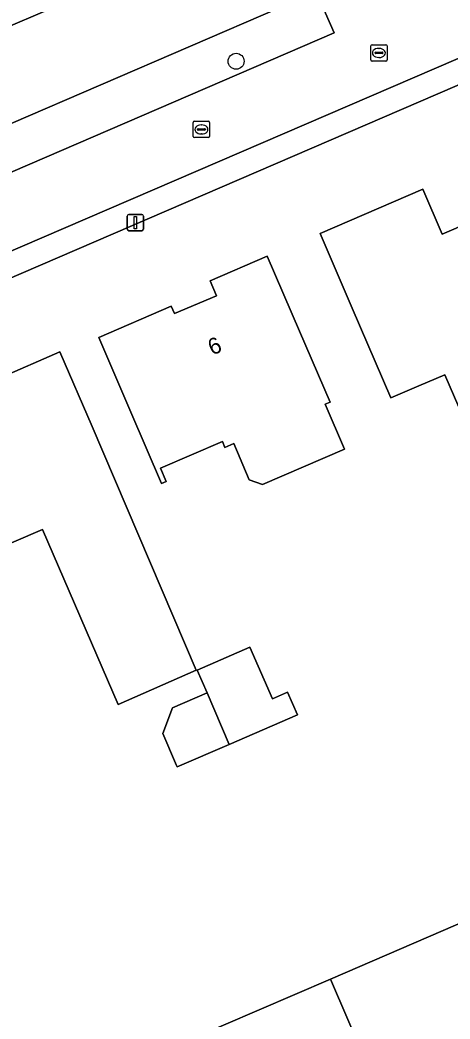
# Model space of a CAD drawing. Extents: x 157767 to 159172, y 387839 to 389425.
# Drawn here: x 158171.6 to 158198, y 388680.5 to 388741.9 of the extents above; entities that cross this region are included whole.
import ezdxf

# ---------------------------------------------------------------- set-up
doc = ezdxf.new("R2010")
doc.units = 0
for name, color, linetype in [('IMGEO_Boom', 7, 'Continuous'), ('IMGEO_Erf', 7, 'Continuous'), ('IMGEO_Kolk', 7, 'Continuous'), ('IMGEO_Lichtmast', 7, 'Continuous'), ('IMGEO_Pand', 7, 'Continuous'), ('IMGEO_Pand_nummerreeks', 7, 'Continuous'), ('IMGEO_Rijbaan_lokaal_open', 7, 'Continuous'), ('IMGEO_Voetpad_open', 7, 'Continuous')]:
    doc.layers.add(name, color=color, linetype=linetype)

msp = doc.modelspace()

# ---------------------------------------------------------------- linework, layer by layer
at = {"layer": 'IMGEO_Boom'}
msp.add_circle((158184.907, 388739.349), 0.489, dxfattribs=at)
at = {"layer": 'IMGEO_Erf'}
for points in [[(158173.448, 388742.548), (158170.488, 388741.27), (158167.498, 388739.979), (158167.894, 388738.519), (158163.973, 388736.84), (158161.536, 388742.453), (158159.71, 388741.661), (158162.924, 388734.167), (158165.563, 388733.146), (158187.619, 388742.643)], [(158171.568, 388659.372), (158223.84, 388681.871), (158219.492, 388691.965), (158213.098, 388706.716), (158208.021, 388704.53), (158206.896, 388707.144), (158211.972, 388709.33), (158208.082, 388718.445), (158201.61, 388715.654), (158199.433, 388716.121), (158197.722, 388720.099), (158196.136, 388719.417), (158194.406, 388718.672), (158192.038, 388724.176), (158190.062, 388728.768), (158196.37, 388731.488), (158197.56, 388728.729), (158202.694, 388730.943), (158199.515, 388738.309), (158146.245, 388715.336)], [(158181.942, 388679.202), (158190.702, 388682.975), (158199.284, 388686.671), (158199.444, 388686.74), (158199.051, 388687.649), (158207.814, 388691.423), (158206.671, 388694.073), (158211.164, 388696.012), (158211.575, 388695.06), (158212.904, 388695.633), (158213.637, 388693.932), (158216.719, 388695.259), (158220.723, 388685.962), (158215.765, 388683.826), (158214.953, 388685.71), (158211.176, 388684.083), (158211.011, 388684.012), (158211.822, 388682.131), (158206.977, 388680.044), (158206.167, 388681.924), (158202.402, 388680.303)]]:
    msp.add_lwpolyline(points, dxfattribs=at)
for points in [[(158186.531, 388713.361), (158185.717, 388713.645), (158184.761, 388715.865), (158184.222, 388715.633), (158184.064, 388715.999), (158180.256, 388714.358), (158180.611, 388713.534), (158180.336, 388713.416), (158178.45, 388717.794), (158176.472, 388722.385), (158180.924, 388724.305), (158181.118, 388723.851), (158183.711, 388724.946), (158183.315, 388725.864), (158186.817, 388727.374), (158188.794, 388722.782), (158190.675, 388718.413), (158190.382, 388718.287), (158191.569, 388715.532)], [(158182.445, 388701.959), (158177.657, 388699.85), (158173.023, 388710.594), (158169.625, 388709.129), (158170.139, 388707.935), (158166.465, 388706.351), (158163.787, 388712.559), (158161.807, 388717.15), (158166.312, 388719.092), (158167.091, 388717.285), (158169.735, 388718.425), (158170.309, 388719.869), (158174.095, 388721.502), (158176.075, 388716.911)], [(158187.135, 388700.2), (158188.055, 388700.605), (158188.671, 388699.207), (158184.483, 388697.393), (158181.292, 388696.011), (158181.237, 388696.139), (158181.196, 388696.234), (158180.411, 388698.062), (158181.006, 388699.643), (158183.125, 388700.554), (158182.526, 388701.949), (158185.74, 388703.365)]]:
    msp.add_lwpolyline(points, close=True, dxfattribs=at)
at = {"layer": 'IMGEO_Kolk'}
for p, q in [((158193.176, 388739.435), (158193.176, 388740.287)), ((158193.251, 388740.361), (158194.103, 388740.361)), ((158194.177, 388740.287), (158194.177, 388739.435)), ((158193.435, 388739.855), (158193.435, 388739.867)), ((158193.873, 388739.818), (158193.475, 388739.818)), ((158193.478, 388739.904), (158193.876, 388739.904)), ((158193.664, 388740.141), (158193.689, 388740.141)), ((158193.919, 388739.867), (158193.919, 388739.855)), ((158194.103, 388739.361), (158193.251, 388739.361)), ((158193.687, 388739.581), (158193.662, 388739.581)), ((158182.276, 388734.737), (158182.276, 388735.589)), ((158182.351, 388735.663), (158183.203, 388735.663)), ((158182.764, 388735.443), (158182.789, 388735.443)), ((158183.277, 388735.589), (158183.277, 388734.737)), ((158182.535, 388735.157), (158182.535, 388735.169)), ((158182.973, 388735.12), (158182.575, 388735.12)), ((158182.578, 388735.206), (158182.976, 388735.206)), ((158182.787, 388734.883), (158182.762, 388734.883)), ((158183.019, 388735.169), (158183.019, 388735.157)), ((158183.203, 388734.663), (158182.351, 388734.663))]:
    msp.add_line(p, q, dxfattribs=at)
for points in [[(158193.176, 388739.435), (158193.176, 388740.287)], [(158193.251, 388740.361), (158194.103, 388740.361)], [(158194.177, 388740.287), (158194.177, 388739.435)], [(158194.103, 388739.361), (158193.251, 388739.361)], [(158182.276, 388734.737), (158182.276, 388735.589)], [(158182.351, 388735.663), (158183.203, 388735.663)], [(158183.277, 388735.589), (158183.277, 388734.737)], [(158183.203, 388734.663), (158182.351, 388734.663)]]:
    msp.add_lwpolyline(points, dxfattribs=at)
for centre, radius, start, end in [((158193.253, 388740.285), 0.0765, 91.55205, 178.44795), ((158193.253, 388740.285), 0.0765, 91.55205, 178.44795), ((158194.101, 388740.285), 0.0765, 1.55205, 88.44795), ((158194.101, 388740.285), 0.0765, 1.55205, 88.44795), ((158193.475, 388739.864), 0.0403, 85.87752, 175.75265), ((158193.472, 388739.854), 0.0366, 178.93798, 274.71019), ((158193.876, 388739.861), 0.043, 264.86636, 352.45326), ((158193.88, 388739.866), 0.0386, 1.73085, 96.63898), ((158193.253, 388739.437), 0.0765, 181.55205, 268.44795), ((158193.253, 388739.437), 0.0765, 181.55205, 268.44795), ((158194.101, 388739.437), 0.0765, 271.55205, 358.44795), ((158194.101, 388739.437), 0.0765, 271.55205, 358.44795), ((158182.353, 388735.587), 0.0765, 91.55205, 178.44795), ((158182.353, 388735.587), 0.0765, 91.55205, 178.44795), ((158183.201, 388735.587), 0.0765, 1.55205, 88.44795), ((158183.201, 388735.587), 0.0765, 1.55205, 88.44795), ((158182.353, 388734.739), 0.0765, 181.55205, 268.44795), ((158182.353, 388734.739), 0.0765, 181.55205, 268.44795), ((158182.575, 388735.166), 0.0403, 85.87752, 175.75265), ((158182.572, 388735.156), 0.0366, 178.93798, 274.71019), ((158182.976, 388735.163), 0.043, 264.86636, 352.45326), ((158182.98, 388735.168), 0.0386, 1.73085, 96.63898), ((158183.201, 388734.739), 0.0765, 271.55205, 358.44795), ((158183.201, 388734.739), 0.0765, 271.55205, 358.44795)]:
    msp.add_arc(centre, radius, start, end, dxfattribs=at)
for centre, major_axis, ratio, start_param, end_param in [((158193.663, 388739.861), (-0.387, 0.002), 0.722429, 4.712389, 7.853982), ((158193.688, 388739.861), (-0.39, 0.002), 0.717154, 1.570796, 4.712389), ((158182.763, 388735.163), (-0.387, 0.002), 0.722429, 4.712389, 7.853982), ((158182.788, 388735.163), (-0.39, 0.002), 0.717154, 1.570796, 4.712389)]:
    msp.add_ellipse(centre, major_axis=major_axis, ratio=ratio, start_param=start_param, end_param=end_param, dxfattribs=at)
at = {"layer": 'IMGEO_Lichtmast'}
for p, q in [((158178.229, 388729.04), (158178.229, 388729.84)), ((158178.229, 388729.84), (158178.229, 388729.04)), ((158178.329, 388729.94), (158179.119, 388729.94)), ((158179.119, 388729.94), (158178.329, 388729.94)), ((158179.219, 388729.84), (158179.219, 388729.04)), ((158179.219, 388729.04), (158179.219, 388729.84)), ((158179.119, 388728.94), (158178.329, 388728.94)), ((158178.329, 388728.94), (158179.119, 388728.94))]:
    msp.add_line(p, q, dxfattribs=at)
msp.add_lwpolyline([(158178.649, 388729.815), (158178.799, 388729.815), (158178.799, 388729.065), (158178.649, 388729.065), (158178.649, 388729.815)], dxfattribs=at)
for centre, start, end in [((158178.329, 388729.84), 90, 180), ((158178.329, 388729.84), 90, 180), ((158179.119, 388729.84), 0, 90), ((158179.119, 388729.84), 360, 90), ((158178.329, 388729.04), 180, 270), ((158178.329, 388729.04), 180, 270), ((158179.119, 388729.04), 270, 0), ((158179.119, 388729.04), 270, 0)]:
    msp.add_arc(centre, 0.1, start, end, dxfattribs=at)
at = {"layer": 'IMGEO_Pand'}
for points in [[(158170.245, 388750), (158169.302, 388752.195), (158167.74, 388751.52), (158164.225, 388750), (158163.15, 388749.535), (158163.862, 388747.884), (158159.92, 388746.178), (158159.827, 388746.393), (158158, 388745.6), (158159.71, 388741.661), (158161.536, 388742.453), (158163.973, 388736.84), (158167.894, 388738.519), (158167.498, 388739.979), (158170.488, 388741.27), (158173.448, 388742.548)], [(158202.694, 388730.943), (158197.56, 388728.729), (158196.37, 388731.488), (158190.062, 388728.768), (158192.038, 388724.176), (158194.406, 388718.672), (158196.136, 388719.417), (158197.722, 388720.099), (158199.433, 388716.121), (158201.61, 388715.654), (158208.082, 388718.445), (158205.742, 388723.876)], [(158178.45, 388717.794), (158180.336, 388713.416), (158180.611, 388713.534), (158180.256, 388714.358), (158184.064, 388715.999), (158184.222, 388715.633), (158184.761, 388715.865), (158185.717, 388713.645), (158186.531, 388713.361), (158191.569, 388715.532), (158190.382, 388718.287), (158190.675, 388718.413), (158188.794, 388722.782), (158186.817, 388727.374), (158183.315, 388725.864), (158183.711, 388724.946), (158181.118, 388723.851), (158180.924, 388724.305), (158176.472, 388722.385)], [(158182.445, 388701.959), (158176.075, 388716.911), (158174.095, 388721.502), (158170.309, 388719.869), (158169.735, 388718.425), (158167.091, 388717.285), (158166.312, 388719.092), (158161.807, 388717.15), (158163.787, 388712.559), (158166.465, 388706.351), (158170.139, 388707.935), (158169.625, 388709.129), (158173.023, 388710.594), (158177.657, 388699.85)], [(158185.74, 388703.365), (158182.526, 388701.949), (158183.125, 388700.554), (158184.483, 388697.393), (158188.671, 388699.207), (158188.055, 388700.605), (158187.135, 388700.2)], [(158183.125, 388700.554), (158181.006, 388699.643), (158180.411, 388698.062), (158181.196, 388696.234), (158181.237, 388696.139), (158181.292, 388696.011), (158184.483, 388697.393)], [(158199.444, 388686.74), (158199.284, 388686.671), (158190.702, 388682.975), (158193.902, 388675.552), (158194.058, 388675.619), (158197.817, 388677.238), (158198.627, 388675.356), (158203.466, 388677.44), (158202.255, 388680.24)], [(158190.702, 388682.975), (158181.942, 388679.202), (158185.151, 388671.769), (158189.088, 388673.465), (158189.889, 388671.606), (158194.708, 388673.681), (158193.902, 388675.552)]]:
    msp.add_lwpolyline(points, close=True, dxfattribs=at)
at = {"layer": 'IMGEO_Rijbaan_lokaal_open'}
msp.add_lwpolyline([(158211.85, 388745.262), (158209.916, 388749.563), (158209.72, 388750), (158208.536, 388752.656), (158202.38, 388750), (158189.483, 388744.405), (158190.927, 388741.104), (158169.237, 388731.746), (158154.227, 388725.276), (158152.535, 388724.56), (158142.573, 388720.269), (158123.746, 388712.134), (158113.525, 388707.726), (158106.201, 388704.567), (158103.519, 388703.4), (158102.109, 388706.697), (158087.045, 388700.215), (158089.145, 388695.349), (158090.25, 388692.79), (158124.222, 388707.486), (158134.627, 388711.957), (158145.024, 388716.464)], close=True, dxfattribs=at)
at = {"layer": 'IMGEO_Voetpad_open'}
for points in [[(158211.85, 388745.262), (158145.024, 388716.464), (158144.408, 388714.545), (158146.245, 388715.336), (158199.515, 388738.309), (158202.295, 388739.488), (158204.129, 388740.284), (158209.8, 388742.746)], [(158187.619, 388742.643), (158165.563, 388733.146), (158169.237, 388731.746), (158190.927, 388741.104), (158189.483, 388744.405)]]:
    msp.add_lwpolyline(points, dxfattribs=at)

# ---------------------------------------------------------------- texts
at = {"layer": 'IMGEO_Pand_nummerreeks'}
msp.add_text('6', height=1, rotation=22.89389, dxfattribs=at).set_placement((158183.438, 388721.27))

doc.saveas('drawing.dxf')
